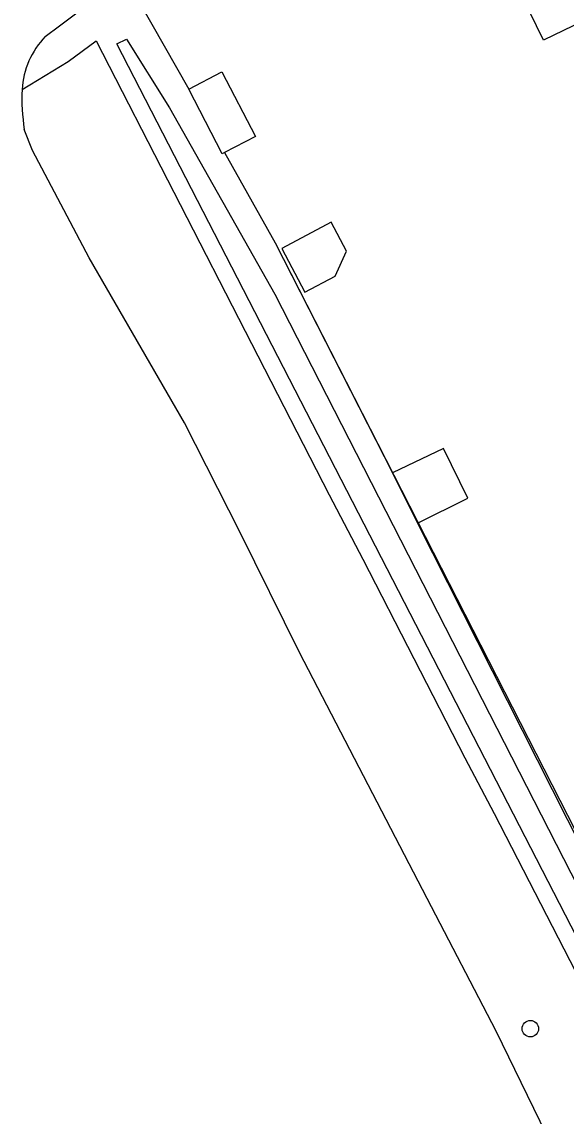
# Model space of a CAD drawing. Extents: x 160457 to 162082, y 388340 to 389736.
# Drawn here: x 160563.8 to 160595.9, y 389185.7 to 389250.2 of the extents above; entities that cross this region are included whole.
import ezdxf

# ---------------------------------------------------------------- set-up
doc = ezdxf.new("R2010")
doc.units = 0
for name, color, linetype in [('IMGEO_Boom', 7, 'Continuous'), ('IMGEO_Fietspad_gesloten', 7, 'Continuous'), ('IMGEO_Groenvoorziening', 7, 'Continuous'), ('IMGEO_Hek', 7, 'Continuous'), ('IMGEO_Loofbos', 7, 'Continuous'), ('IMGEO_Pand', 7, 'Continuous'), ('IMGEO_Waterloop', 7, 'Continuous')]:
    doc.layers.add(name, color=color, linetype=linetype)

msp = doc.modelspace()

# ---------------------------------------------------------------- linework, layer by layer
at = {"layer": 'IMGEO_Boom'}
msp.add_circle((160593.839, 389190.835), 0.489, dxfattribs=at)
at = {"layer": 'IMGEO_Fietspad_gesloten'}
for points in [[(160565.214, 389249.369), (160566.054, 389250), (160568.044, 389251.495)], [(160617.823, 389144.175), (160616.519, 389145.301), (160614.078, 389147.806), (160611.631, 389151.361), (160609.012, 389156.954), (160605.556, 389163.528), (160602.597, 389169.158), (160599.256, 389175.583), (160595.51, 389183.106), (160591.812, 389190.693), (160587.745, 389198.521), (160584.266, 389205.218), (160580.207, 389213.031), (160576.687, 389220.14), (160573.424, 389226.571), (160567.812, 389236.317), (160564.456, 389242.643), (160563.978, 389243.888)]]:
    msp.add_lwpolyline(points, dxfattribs=at)
for centre, radius, start, end in [((160568.831, 389245.925), 4.995, 136.40365, 176.46034), ((160575.704, 389245.724), 11.869, 177.54355, 188.90001)]:
    msp.add_arc(centre, radius, start, end, dxfattribs=at)
at = {"layer": 'IMGEO_Groenvoorziening'}
for points in [[(160570.784, 389251.368), (160573.677, 389246.255)], [(160575.786, 389242.515), (160578.788, 389237.2), (160585.71, 389223.617)], [(160587.172, 389220.659), (160599.524, 389196.236)]]:
    msp.add_lwpolyline(points, dxfattribs=at)
at = {"layer": 'IMGEO_Hek'}
msp.add_lwpolyline([(160578.788, 389237.2), (160625.417, 389145.912)], dxfattribs=at)
at = {"layer": 'IMGEO_Loofbos'}
msp.add_lwpolyline([(160563.846, 389246.233), (160566.565, 389247.883), (160568.211, 389249.119), (160581.976, 389222.331), (160583.946, 389218.533), (160589.977, 389206.821), (160591.694, 389203.523), (160608.494, 389170.901), (160609.944, 389168.086), (160621.946, 389144.782), (160617.823, 389144.175)], dxfattribs=at)
at = {"layer": 'IMGEO_Pand'}
for points in [[(160600.397, 389265.889), (160600.516, 389265.647), (160599.564, 389265.182), (160601.394, 389262.082), (160602.103, 389262.429), (160602.768, 389261.031), (160602.157, 389260.732), (160604.949, 389255.962), (160605.201, 389256.085), (160605.873, 389254.642), (160596.367, 389250), (160594.616, 389249.145), (160594.198, 389250), (160590.823, 389256.912), (160592.063, 389257.519), (160590.491, 389260.736), (160589.261, 389260.135), (160589.139, 389260.387)], [(160573.677, 389246.255), (160575.634, 389247.271), (160577.611, 389243.462), (160575.786, 389242.515)], [(160575.786, 389242.515), (160575.653, 389242.446), (160573.677, 389246.255)], [(160582.994, 389236.695), (160582.092, 389238.408), (160579.168, 389236.867), (160580.53, 389234.283), (160582.323, 389235.228), (160582.994, 389236.695)], [(160587.172, 389220.659), (160590.157, 389222.134), (160588.707, 389225.067), (160585.71, 389223.617)], [(160585.71, 389223.617), (160587.172, 389220.659)]]:
    msp.add_lwpolyline(points, dxfattribs=at)
at = {"layer": 'IMGEO_Waterloop'}
msp.add_lwpolyline([(160624.187, 389145.404), (160623.048, 389144.826), (160569.429, 389248.939), (160570.017, 389249.217), (160572.547, 389245.161), (160578.761, 389234.156), (160624.187, 389145.404)], dxfattribs=at)

doc.saveas('drawing.dxf')
